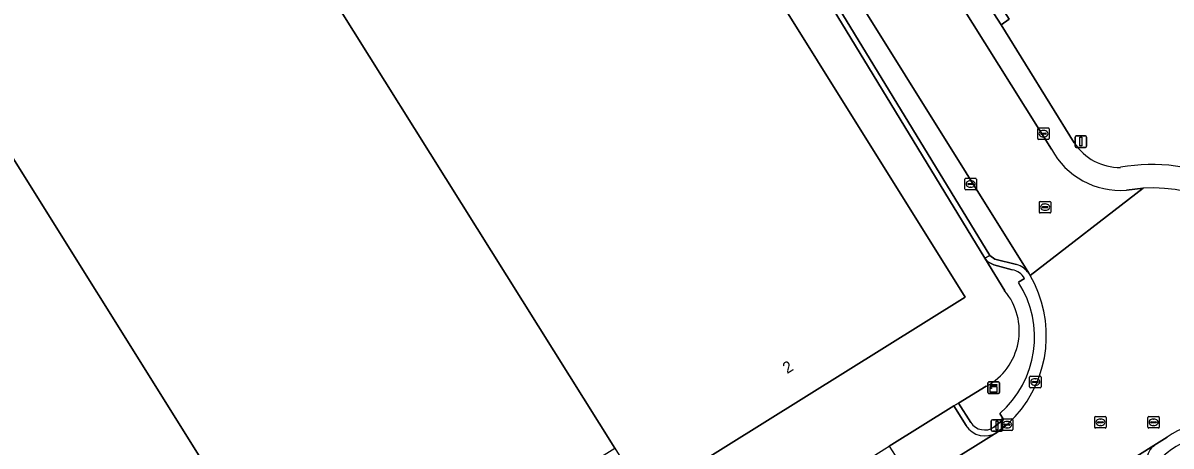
# Model space of a CAD drawing. Extents: x 158455 to 159797, y 387218 to 388672.
# Drawn here: x 158662.6 to 158762.6, y 387894.7 to 387931.5 of the extents above; entities that cross this region are included whole.
import ezdxf

# ---------------------------------------------------------------- set-up
doc = ezdxf.new("R2010")
doc.units = 0
for name, color, linetype in [('IMGEO_Brandkraan', 7, 'Continuous'), ('IMGEO_Erf', 7, 'Continuous'), ('IMGEO_Kast', 7, 'Continuous'), ('IMGEO_Kolk', 7, 'Continuous'), ('IMGEO_Lichtmast', 7, 'Continuous'), ('IMGEO_Pand', 7, 'Continuous'), ('IMGEO_Pand_nummerreeks', 7, 'Continuous'), ('IMGEO_Parkeervlak_open', 7, 'Continuous'), ('IMGEO_Rijbaan_lokaal_gesloten', 7, 'Continuous'), ('IMGEO_Rioolput', 7, 'Continuous'), ('IMGEO_Voetpad_open', 7, 'Continuous')]:
    doc.layers.add(name, color=color, linetype=linetype)

msp = doc.modelspace()

# ---------------------------------------------------------------- linework, layer by layer
at = {"layer": 'IMGEO_Brandkraan'}
for p, q in [((158750.24, 387899.83), (158750.24, 387900.68)), ((158750.31, 387900.76), (158751.16, 387900.76)), ((158750.5, 387900.25), (158750.5, 387900.26)), ((158750.54, 387900.3), (158750.94, 387900.3)), ((158750.93, 387900.21), (158750.54, 387900.21)), ((158750.73, 387900.54), (158750.75, 387900.54)), ((158750.98, 387900.26), (158750.98, 387900.25)), ((158751.24, 387900.68), (158751.24, 387899.83)), ((158751.16, 387899.76), (158750.31, 387899.76)), ((158750.75, 387899.98), (158750.72, 387899.98))]:
    msp.add_line(p, q, dxfattribs=at)
for points in [[(158750.24, 387899.83), (158750.24, 387900.68)], [(158750.31, 387900.76), (158751.16, 387900.76)], [(158751.24, 387900.68), (158751.24, 387899.83)], [(158751.16, 387899.76), (158750.31, 387899.76)]]:
    msp.add_lwpolyline(points, dxfattribs=at)
for centre, radius, start, end in [((158750.31, 387900.68), 0.0765, 91.552, 178.448), ((158750.31, 387900.68), 0.0765, 91.552, 178.448), ((158750.54, 387900.26), 0.0403, 85.8775, 175.7526), ((158750.53, 387900.25), 0.0366, 178.938, 274.7102), ((158750.94, 387900.26), 0.043, 264.8664, 352.4533), ((158750.94, 387900.26), 0.0386, 1.7309, 96.639), ((158751.16, 387900.68), 0.0765, 1.552, 88.448), ((158751.16, 387900.68), 0.0765, 1.552, 88.448), ((158750.31, 387899.83), 0.0765, 181.552, 268.448), ((158750.31, 387899.83), 0.0765, 181.552, 268.448), ((158751.16, 387899.83), 0.0765, 271.552, 358.448), ((158751.16, 387899.83), 0.0765, 271.552, 358.448)]:
    msp.add_arc(centre, radius, start, end, dxfattribs=at)
for centre, major_axis, ratio, start_param, end_param in [((158750.72, 387900.26), (-0.387, 0.002), 0.722429, 4.712389, 7.853982), ((158750.75, 387900.26), (-0.39, 0.002), 0.717154, 1.570796, 4.712389)]:
    msp.add_ellipse(centre, major_axis=major_axis, ratio=ratio, start_param=start_param, end_param=end_param, dxfattribs=at)
at = {"layer": 'IMGEO_Erf'}
for points in [[(158724.31, 388014.21), (158731.65, 388002.39), (158728.29, 388000.3), (158728.47, 388000), (158743.07, 387976.52), (158732.89, 387970.2), (158728.64, 387967.56), (158729.05, 387966.72), (158727.29, 387965.69), (158731.61, 387958.81), (158734.85, 387953.59), (158738, 387948.55), (158739.88, 387945.45), (158746.53, 387934.89), (158748.45, 387931.85), (158747.77, 387931.38), (158754.13, 387921.1)], [(158702.58, 387977.34), (158701.64, 387976.73), (158698.27, 387973.69), (158698.86, 387972.58), (158703.38, 387971.73), (158704.3, 387972.2), (158714.15, 387956.43), (158715.41, 387954.41), (158718.89, 387948.84), (158744.63, 387907.64), (158716.74, 387890.25)], [(158748.07, 387908.21), (158746.35, 387911.03), (158721.45, 387951.94)], [(158667.84, 387850.68), (158671.04, 387852.64), (158671.42, 387852.91), (158679.52, 387858.12), (158679.9, 387858.32), (158680.96, 387858.98), (158694.55, 387867.5), (158697.05, 387869.06), (158697.45, 387869.3), (158720.74, 387883.76), (158721.13, 387883.99), (158737.62, 387894.42), (158738.01, 387894.66), (158743.63, 387898.19), (158744.04, 387898.41), (158746.47, 387899.9)]]:
    msp.add_lwpolyline(points, dxfattribs=at)
for centre, radius, start, end in [((158758.08, 387923.65), 4.7, 212.958, 270.9666), ((158760.9, 387903.46), 15.74, 30.8095, 100.0261), ((158743.88, 387904.7), 5.46, 298.3623, 39.9424)]:
    msp.add_arc(centre, radius, start, end, dxfattribs=at)
at = {"layer": 'IMGEO_Kast'}
for p, q in [((158746.61, 387899.33), (158746.61, 387900.17)), ((158746.61, 387900.17), (158746.61, 387899.33)), ((158746.68, 387900.26), (158747.52, 387900.26)), ((158747.52, 387900.26), (158746.68, 387900.26)), ((158747.61, 387900.18), (158747.61, 387899.34)), ((158747.61, 387899.34), (158747.61, 387900.18)), ((158747.53, 387899.26), (158746.69, 387899.26)), ((158746.69, 387899.26), (158747.53, 387899.26))]:
    msp.add_line(p, q, dxfattribs=at)
for points in [[(158746.8, 387900.05), (158747.4, 387900.05), (158747.4, 387899.96), (158746.8, 387899.96), (158746.8, 387900.05)], [(158746.8, 387899.87), (158747.4, 387899.87), (158747.4, 387899.38), (158746.8, 387899.38), (158746.8, 387899.87)]]:
    msp.add_lwpolyline(points, dxfattribs=at)
msp.add_circle((158746.89, 387899.72), 0.0377, dxfattribs=at)
for centre, start, end in [((158746.69, 387900.18), 92.4484, 184.2845), ((158746.69, 387900.18), 92.4484, 184.2845), ((158747.53, 387900.18), 2.4484, 94.2845), ((158747.53, 387900.18), 2.4484, 94.2845), ((158746.69, 387899.34), 182.4484, 274.2845), ((158746.69, 387899.34), 182.4484, 274.2845), ((158747.53, 387899.34), 272.4484, 4.2845), ((158747.53, 387899.34), 272.4484, 4.2845)]:
    msp.add_arc(centre, 0.0779, start, end, dxfattribs=at)
at = {"layer": 'IMGEO_Kolk'}
for p, q in [((158750.95, 387921.47), (158750.95, 387922.32)), ((158751.02, 387922.4), (158751.88, 387922.4)), ((158751.44, 387922.17), (158751.46, 387922.17)), ((158751.95, 387922.32), (158751.95, 387921.47)), ((158751.88, 387921.39), (158751.02, 387921.39)), ((158751.21, 387921.89), (158751.21, 387921.9)), ((158751.25, 387921.94), (158751.65, 387921.94)), ((158751.64, 387921.85), (158751.25, 387921.85)), ((158751.46, 387921.62), (158751.43, 387921.62)), ((158751.69, 387921.9), (158751.69, 387921.89)), ((158744.6, 387917.07), (158744.6, 387917.92)), ((158744.67, 387918), (158745.53, 387918)), ((158744.86, 387917.49), (158744.86, 387917.5)), ((158744.9, 387917.54), (158745.3, 387917.54)), ((158745.3, 387917.45), (158744.9, 387917.45)), ((158745.09, 387917.78), (158745.11, 387917.78)), ((158745.11, 387917.22), (158745.09, 387917.22)), ((158745.34, 387917.5), (158745.34, 387917.49)), ((158745.6, 387917.92), (158745.6, 387917.07)), ((158745.53, 387917), (158744.67, 387917)), ((158747.78, 387896.11), (158747.78, 387896.97)), ((158747.85, 387897.04), (158748.7, 387897.04)), ((158748.03, 387896.53), (158748.03, 387896.55)), ((158748.47, 387896.5), (158748.07, 387896.5)), ((158748.08, 387896.58), (158748.47, 387896.58)), ((158748.26, 387896.82), (158748.29, 387896.82)), ((158748.29, 387896.26), (158748.26, 387896.26)), ((158748.52, 387896.55), (158748.52, 387896.53)), ((158748.78, 387896.97), (158748.78, 387896.11)), ((158748.7, 387896.04), (158747.85, 387896.04))]:
    msp.add_line(p, q, dxfattribs=at)
for points in [[(158750.95, 387921.47), (158750.95, 387922.32)], [(158751.02, 387922.4), (158751.88, 387922.4)], [(158751.95, 387922.32), (158751.95, 387921.47)], [(158751.88, 387921.39), (158751.02, 387921.39)], [(158744.6, 387917.07), (158744.6, 387917.92)], [(158744.67, 387918), (158745.53, 387918)], [(158745.6, 387917.92), (158745.6, 387917.07)], [(158745.53, 387917), (158744.67, 387917)], [(158747.78, 387896.11), (158747.78, 387896.97)], [(158747.85, 387897.04), (158748.7, 387897.04)], [(158748.78, 387896.97), (158748.78, 387896.11)], [(158748.7, 387896.04), (158747.85, 387896.04)]]:
    msp.add_lwpolyline(points, dxfattribs=at)
for centre, radius, start, end in [((158751.02, 387922.32), 0.0765, 91.552, 178.448), ((158751.02, 387922.32), 0.0765, 91.552, 178.448), ((158751.87, 387922.32), 0.0765, 1.552, 88.448), ((158751.87, 387922.32), 0.0765, 1.552, 88.448), ((158751.02, 387921.47), 0.0765, 181.552, 268.448), ((158751.02, 387921.47), 0.0765, 181.552, 268.448), ((158751.25, 387921.9), 0.0403, 85.8775, 175.7526), ((158751.24, 387921.89), 0.0366, 178.938, 274.7102), ((158751.65, 387921.89), 0.043, 264.8664, 352.4533), ((158751.65, 387921.9), 0.0386, 1.7309, 96.639), ((158751.87, 387921.47), 0.0765, 271.552, 358.448), ((158751.87, 387921.47), 0.0765, 271.552, 358.448), ((158744.68, 387917.92), 0.0765, 91.552, 178.448), ((158744.68, 387917.92), 0.0765, 91.552, 178.448), ((158744.9, 387917.5), 0.0403, 85.8775, 175.7526), ((158744.9, 387917.49), 0.0366, 178.938, 274.7102), ((158745.3, 387917.5), 0.0386, 1.7309, 96.639), ((158745.3, 387917.5), 0.043, 264.8664, 352.4533), ((158745.52, 387917.92), 0.0765, 1.552, 88.448), ((158745.52, 387917.92), 0.0765, 1.552, 88.448), ((158744.68, 387917.07), 0.0765, 181.552, 268.448), ((158744.68, 387917.07), 0.0765, 181.552, 268.448), ((158745.52, 387917.07), 0.0765, 271.552, 358.448), ((158745.52, 387917.07), 0.0765, 271.552, 358.448), ((158747.85, 387896.96), 0.0765, 91.552, 178.448), ((158747.85, 387896.96), 0.0765, 91.552, 178.448), ((158747.85, 387896.12), 0.0765, 181.552, 268.448), ((158747.85, 387896.12), 0.0765, 181.552, 268.448), ((158748.07, 387896.54), 0.0403, 85.8775, 175.7526), ((158748.07, 387896.53), 0.0366, 178.938, 274.7102), ((158748.48, 387896.54), 0.0386, 1.7309, 96.639), ((158748.48, 387896.54), 0.043, 264.8664, 352.4533), ((158748.7, 387896.96), 0.0765, 1.552, 88.448), ((158748.7, 387896.96), 0.0765, 1.552, 88.448), ((158748.7, 387896.12), 0.0765, 271.552, 358.448), ((158748.7, 387896.12), 0.0765, 271.552, 358.448)]:
    msp.add_arc(centre, radius, start, end, dxfattribs=at)
for centre, major_axis, ratio, start_param, end_param in [((158751.44, 387921.89), (-0.387, 0.002), 0.722429, 4.712389, 7.853982), ((158751.46, 387921.89), (-0.39, 0.002), 0.717154, 1.570796, 4.712389), ((158745.09, 387917.5), (-0.387, 0.002), 0.722429, 4.712389, 7.853982), ((158745.11, 387917.5), (-0.39, 0.002), 0.717154, 1.570796, 4.712389), ((158748.26, 387896.54), (-0.387, 0.002), 0.722429, 4.712389, 7.853982), ((158748.29, 387896.54), (-0.39, 0.002), 0.717154, 1.570796, 4.712389)]:
    msp.add_ellipse(centre, major_axis=major_axis, ratio=ratio, start_param=start_param, end_param=end_param, dxfattribs=at)
at = {"layer": 'IMGEO_Lichtmast'}
for p, q in [((158754.21, 387920.79), (158754.21, 387921.59)), ((158754.21, 387921.59), (158754.21, 387920.79)), ((158754.31, 387921.69), (158755.1, 387921.69)), ((158755.1, 387921.69), (158754.31, 387921.69)), ((158755.2, 387921.59), (158755.2, 387920.79)), ((158755.2, 387920.79), (158755.2, 387921.59)), ((158755.1, 387920.69), (158754.31, 387920.69)), ((158754.31, 387920.69), (158755.1, 387920.69)), ((158746.9, 387896.07), (158746.9, 387896.87)), ((158746.9, 387896.87), (158746.9, 387896.07)), ((158747, 387896.97), (158747.79, 387896.97)), ((158747.79, 387896.97), (158747, 387896.97)), ((158747.89, 387896.87), (158747.89, 387896.07)), ((158747.89, 387896.07), (158747.89, 387896.87)), ((158747.79, 387895.97), (158747, 387895.97)), ((158747, 387895.97), (158747.79, 387895.97))]:
    msp.add_line(p, q, dxfattribs=at)
for points in [[(158754.63, 387921.57), (158754.78, 387921.57), (158754.78, 387920.82), (158754.63, 387920.82), (158754.63, 387921.57)], [(158747.32, 387896.84), (158747.47, 387896.84), (158747.47, 387896.09), (158747.32, 387896.09), (158747.32, 387896.84)]]:
    msp.add_lwpolyline(points, dxfattribs=at)
for centre, start, end in [((158754.31, 387921.59), 90, 180), ((158754.31, 387921.59), 90, 180), ((158755.1, 387921.59), 0, 90), ((158755.1, 387921.59), 360, 90), ((158754.31, 387920.79), 180, 270), ((158754.31, 387920.79), 180, 270), ((158755.1, 387920.79), 270, 0), ((158755.1, 387920.79), 270, 0), ((158747, 387896.87), 90, 180), ((158747, 387896.87), 90, 180), ((158747.79, 387896.87), 0, 90), ((158747.79, 387896.87), 360, 90), ((158747, 387896.07), 180, 270), ((158747, 387896.07), 180, 270), ((158747.79, 387896.07), 270, 0), ((158747.79, 387896.07), 270, 0)]:
    msp.add_arc(centre, 0.1, start, end, dxfattribs=at)
at = {"layer": 'IMGEO_Pand'}
for points in [[(158676.61, 387954.35), (158714.1, 387894.49), (158716.74, 387890.25), (158744.63, 387907.64), (158718.89, 387948.84), (158715.41, 387954.41), (158714.15, 387956.43), (158704.3, 387972.2), (158703.38, 387971.73), (158698.86, 387972.58), (158698.27, 387973.69), (158673.99, 387958.54)], [(158676.61, 387954.35), (158650.31, 387937.93), (158687.77, 387878.04), (158714.1, 387894.49)], [(158650.31, 387937.93), (158647.66, 387942.17), (158619.86, 387924.78), (158637.96, 387895.77), (158638.48, 387894.94), (158636.08, 387893.41), (158641.52, 387884.67), (158643.85, 387886.18), (158644.27, 387885.51), (158662.45, 387856.35), (158667.38, 387859.42), (158677.02, 387865.43), (158690.43, 387873.79), (158687.77, 387878.04)]]:
    msp.add_lwpolyline(points, close=True, dxfattribs=at)
at = {"layer": 'IMGEO_Parkeervlak_open'}
for points in [[(158721.83, 387952.17), (158746.78, 387911.28)], [(158750.16, 387909.73), (158723.17, 387953.01)], [(158746.78, 387911.28), (158747.21, 387910.97)], [(158747.21, 387910.97), (158749.11, 387910.48)], [(158761.29, 387894.88), (158730.27, 387875.42)]]:
    msp.add_lwpolyline(points, dxfattribs=at)
for centre, radius, start, end in [((158748.54, 387908.58), 1.99, 35.4724, 73.3283), ((158762.36, 387893.24), 1.96, 123.1839, 166.9736)]:
    msp.add_arc(centre, radius, start, end, dxfattribs=at)
at = {"layer": 'IMGEO_Rijbaan_lokaal_gesloten'}
for points in [[(158752.14, 387920.53), (158744.04, 387933.47), (158737.51, 387943.9), (158735.55, 387947.08), (158732.4, 387952.09), (158729.15, 387957.3), (158721.49, 387969.58), (158717.13, 387976.64), (158711.74, 387985.25), (158706.86, 387993.09), (158702.15, 388000.6), (158699.4, 388005.01), (158699.16, 388005.45), (158691, 388017.48), (158685.26, 388013.89)], [(158685.26, 388013.89), (158688.46, 388008.81), (158688.7, 388008.42), (158694.04, 388000), (158694.44, 387999.26), (158707.04, 387978.65), (158707.78, 387977.62), (158719.8, 387958.17), (158723.17, 387953.01), (158750.16, 387909.73), (158750.29, 387909.53), (158760.12, 387917.15), (158758.67, 387916.97)], [(158760.12, 387917.15), (158750.29, 387909.53)], [(158748.99, 387897.25), (158748.28, 387896.54), (158747.4, 387895.85), (158737.56, 387889.73), (158736.72, 387889.22), (158726.15, 387882.61), (158724.95, 387881.92), (158697.14, 387864.44), (158696.25, 387863.9), (158685.09, 387856.91), (158684.22, 387856.36), (158671.28, 387848.21)], [(158728.97, 387874.59), (158730.27, 387875.42), (158761.29, 387894.88), (158762.23, 387895.46)]]:
    msp.add_lwpolyline(points, dxfattribs=at)
for centre, radius, start, end in [((158758.13, 387923.74), 6.79, 208.1456, 274.556), ((158760.88, 387903.42), 13.75, 31.3402, 93.19), ((158741.24, 387904.28), 10.46, 317.8004, 30.0863), ((158767.6, 387887.42), 9.67, 26.5749, 123.7515)]:
    msp.add_arc(centre, radius, start, end, dxfattribs=at)
at = {"layer": 'IMGEO_Rioolput'}
for p, q in [((158751.09, 387915.06), (158751.09, 387915.91)), ((158751.16, 387915.99), (158752.02, 387915.99)), ((158751.35, 387915.48), (158751.35, 387915.49)), ((158751.39, 387915.53), (158751.79, 387915.53)), ((158751.78, 387915.44), (158751.39, 387915.44)), ((158751.6, 387915.21), (158751.57, 387915.21)), ((158751.58, 387915.77), (158751.6, 387915.77)), ((158751.83, 387915.49), (158751.83, 387915.48)), ((158752.09, 387915.91), (158752.09, 387915.06)), ((158752.02, 387914.99), (158751.16, 387914.99)), ((158755.91, 387896.32), (158755.91, 387897.17)), ((158755.98, 387897.25), (158756.84, 387897.25)), ((158756.91, 387897.17), (158756.91, 387896.32)), ((158760.54, 387896.32), (158760.54, 387897.17)), ((158760.61, 387897.25), (158761.47, 387897.25)), ((158761.54, 387897.17), (158761.54, 387896.32)), ((158756.84, 387896.25), (158755.98, 387896.25)), ((158756.17, 387896.74), (158756.17, 387896.75)), ((158756.21, 387896.79), (158756.61, 387896.79)), ((158756.6, 387896.7), (158756.21, 387896.7)), ((158756.42, 387896.47), (158756.39, 387896.47)), ((158756.4, 387897.03), (158756.42, 387897.03)), ((158756.65, 387896.75), (158756.65, 387896.74)), ((158761.47, 387896.25), (158760.61, 387896.25)), ((158760.8, 387896.74), (158760.8, 387896.75)), ((158760.84, 387896.79), (158761.24, 387896.79)), ((158761.24, 387896.7), (158760.84, 387896.7)), ((158761.05, 387896.47), (158761.02, 387896.47)), ((158761.03, 387897.03), (158761.05, 387897.03)), ((158761.28, 387896.75), (158761.28, 387896.74))]:
    msp.add_line(p, q, dxfattribs=at)
for points in [[(158751.09, 387915.06), (158751.09, 387915.91)], [(158751.16, 387915.99), (158752.02, 387915.99)], [(158752.09, 387915.91), (158752.09, 387915.06)], [(158752.02, 387914.99), (158751.16, 387914.99)], [(158755.91, 387896.32), (158755.91, 387897.17)], [(158755.98, 387897.25), (158756.84, 387897.25)], [(158756.91, 387897.17), (158756.91, 387896.32)], [(158760.54, 387896.32), (158760.54, 387897.17)], [(158760.61, 387897.25), (158761.47, 387897.25)], [(158761.54, 387897.17), (158761.54, 387896.32)], [(158756.84, 387896.25), (158755.98, 387896.25)], [(158761.47, 387896.25), (158760.61, 387896.25)]]:
    msp.add_lwpolyline(points, dxfattribs=at)
for centre, radius, start, end in [((158751.16, 387915.91), 0.0765, 91.552, 178.448), ((158751.16, 387915.91), 0.0765, 91.552, 178.448), ((158751.39, 387915.49), 0.0403, 85.8775, 175.7526), ((158751.38, 387915.48), 0.0366, 178.938, 274.7102), ((158751.79, 387915.49), 0.043, 264.8664, 352.4533), ((158751.79, 387915.49), 0.0386, 1.7309, 96.639), ((158752.01, 387915.91), 0.0765, 1.552, 88.448), ((158752.01, 387915.91), 0.0765, 1.552, 88.448), ((158751.16, 387915.06), 0.0765, 181.552, 268.448), ((158751.16, 387915.06), 0.0765, 181.552, 268.448), ((158752.01, 387915.06), 0.0765, 271.552, 358.448), ((158752.01, 387915.06), 0.0765, 271.552, 358.448), ((158755.98, 387897.17), 0.0765, 91.552, 178.448), ((158755.98, 387897.17), 0.0765, 91.552, 178.448), ((158756.83, 387897.17), 0.0765, 1.552, 88.448), ((158756.83, 387897.17), 0.0765, 1.552, 88.448), ((158760.62, 387897.17), 0.0765, 91.552, 178.448), ((158760.62, 387897.17), 0.0765, 91.552, 178.448), ((158761.46, 387897.17), 0.0765, 1.552, 88.448), ((158761.46, 387897.17), 0.0765, 1.552, 88.448), ((158755.98, 387896.32), 0.0765, 181.552, 268.448), ((158755.98, 387896.32), 0.0765, 181.552, 268.448), ((158756.21, 387896.75), 0.0403, 85.8775, 175.7526), ((158756.2, 387896.74), 0.0366, 178.938, 274.7102), ((158756.61, 387896.75), 0.043, 264.8664, 352.4533), ((158756.61, 387896.75), 0.0386, 1.7309, 96.639), ((158756.83, 387896.32), 0.0765, 271.552, 358.448), ((158756.83, 387896.32), 0.0765, 271.552, 358.448), ((158760.62, 387896.32), 0.0765, 181.552, 268.448), ((158760.62, 387896.32), 0.0765, 181.552, 268.448), ((158760.84, 387896.75), 0.0403, 85.8775, 175.7526), ((158760.83, 387896.74), 0.0366, 178.938, 274.7102), ((158761.24, 387896.75), 0.0386, 1.7309, 96.639), ((158761.24, 387896.75), 0.043, 264.8664, 352.4533), ((158761.46, 387896.32), 0.0765, 271.552, 358.448), ((158761.46, 387896.32), 0.0765, 271.552, 358.448)]:
    msp.add_arc(centre, radius, start, end, dxfattribs=at)
for centre, major_axis, ratio, start_param, end_param in [((158751.58, 387915.49), (-0.387, 0.002), 0.722429, 4.712389, 7.853982), ((158751.6, 387915.49), (-0.39, 0.002), 0.717154, 1.570796, 4.712389), ((158756.4, 387896.75), (-0.387, 0.002), 0.722429, 4.712389, 7.853982), ((158756.42, 387896.75), (-0.39, 0.002), 0.717154, 1.570796, 4.712389), ((158761.03, 387896.75), (-0.387, 0.002), 0.722429, 4.712389, 7.853982), ((158761.05, 387896.75), (-0.39, 0.002), 0.717154, 1.570796, 4.712389)]:
    msp.add_ellipse(centre, major_axis=major_axis, ratio=ratio, start_param=start_param, end_param=end_param, dxfattribs=at)
at = {"layer": 'IMGEO_Voetpad_open'}
for points in [[(158721.45, 387951.94), (158746.35, 387911.03), (158746.78, 387911.28), (158721.83, 387952.17)], [(158747.77, 387931.38), (158748.45, 387931.85), (158746.53, 387934.89), (158745.8, 387934.44)]]:
    msp.add_lwpolyline(points, close=True, dxfattribs=at)
for points in [[(158754.13, 387921.1), (158747.77, 387931.38), (158745.8, 387934.44), (158744.04, 387933.47), (158752.14, 387920.53)], [(158758.67, 387916.97), (158760.12, 387917.15)], [(158749.11, 387910.48), (158747.21, 387910.97), (158746.78, 387911.28), (158746.35, 387911.03), (158746.66, 387910.7), (158747.12, 387910.47), (158748.72, 387910.03)], [(158748.72, 387910.03), (158747.12, 387910.47), (158746.66, 387910.7), (158746.35, 387911.03), (158748.07, 387908.21)], [(158749.27, 387908.94), (158749.8, 387909.28)], [(158749.8, 387909.28), (158749.27, 387908.94)], [(158750.29, 387909.53), (158750.16, 387909.73)], [(158746.47, 387899.9), (158744.04, 387898.41), (158745.11, 387896.72)], [(158744.7, 387896.46), (158743.63, 387898.19), (158738.01, 387894.66), (158738.52, 387893.86)], [(158745.11, 387896.72), (158744.04, 387898.41), (158743.63, 387898.19), (158744.7, 387896.46)], [(158747.13, 387896.31), (158747.97, 387896.99), (158747.64, 387897.51)], [(158747.64, 387897.51), (158747.97, 387896.99), (158747.13, 387896.31)], [(158747.4, 387895.85), (158748.28, 387896.54), (158748.99, 387897.25)], [(158737.56, 387889.73), (158747.4, 387895.85)], [(158762.23, 387895.46), (158761.29, 387894.88)]]:
    msp.add_lwpolyline(points, dxfattribs=at)
for centre, radius, start, end in [((158758.08, 387923.65), 4.7, 212.958, 270.9666), ((158758.13, 387923.74), 6.79, 208.1456, 274.556), ((158760.9, 387903.46), 15.74, 30.8095, 100.0261), ((158760.88, 387903.42), 13.75, 31.3402, 93.19), ((158748.54, 387908.58), 1.99, 35.4724, 73.3283), ((158748.48, 387908.54), 1.51, 29.1307, 80.8354), ((158748.48, 387908.54), 1.51, 29.1307, 80.8354), ((158741.24, 387904.28), 10.46, 317.8004, 30.0863), ((158743.88, 387904.7), 5.46, 298.3623, 39.9424), ((158741.82, 387904.17), 8.85, 311.1641, 32.5939), ((158741.82, 387904.17), 8.85, 311.1641, 32.5939), ((158767.6, 387887.42), 9.67, 26.5749, 123.7515), ((158746.37, 387897.58), 2.02, 213.8866, 300.6387), ((158746.37, 387897.58), 2.02, 213.8866, 300.6387), ((158746.33, 387897.56), 1.48, 214.6655, 302.551), ((158746.33, 387897.56), 1.48, 214.6655, 302.551), ((158767.55, 387887.38), 8.56, 29.8265, 131.7755), ((158767.55, 387887.38), 8.56, 29.8265, 131.7755), ((158762.36, 387893.24), 1.96, 123.1839, 166.9736)]:
    msp.add_arc(centre, radius, start, end, dxfattribs=at)

# ---------------------------------------------------------------- texts
at = {"layer": 'IMGEO_Pand_nummerreeks'}
msp.add_text('2', height=1, rotation=31.9477, dxfattribs=at).set_placement((158729.12, 387900.94))

doc.saveas('drawing.dxf')
